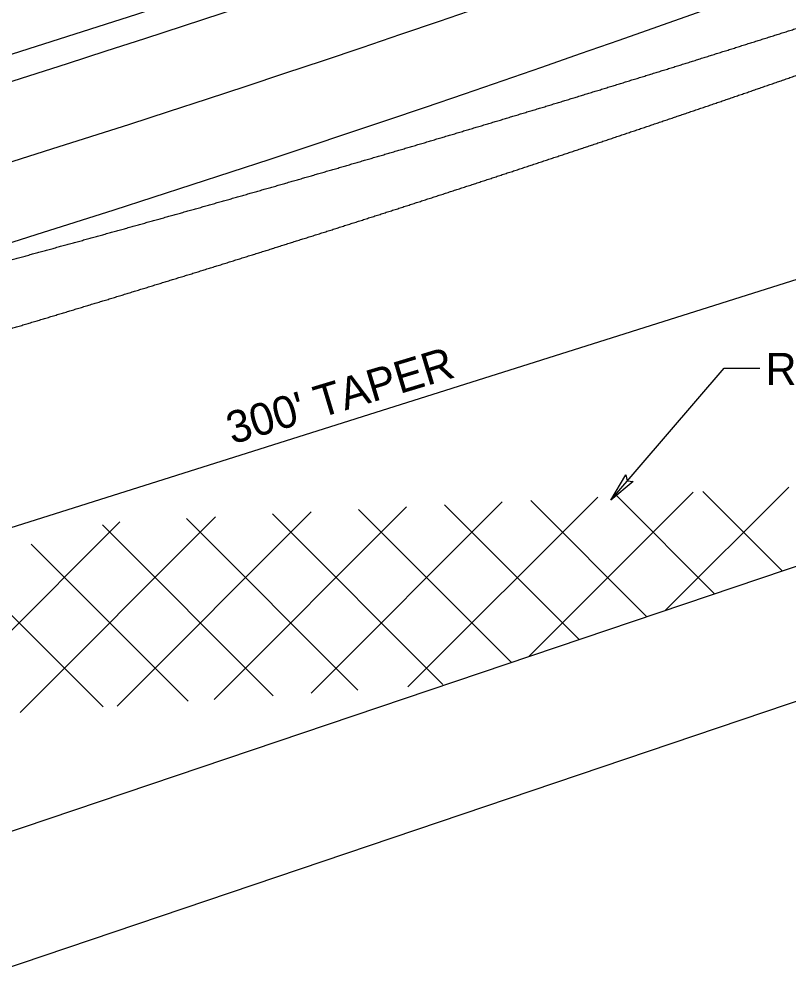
# Model space of a CAD drawing. Extents: x 2389694 to 2405615, y 546931 to 573532.
# Drawn here: x 2391223.2 to 2391343.4, y 552548.9 to 552698.7 of the extents above; entities that cross this region are included whole.
import ezdxf

# ---------------------------------------------------------------- set-up
doc = ezdxf.new("R2010")
doc.units = 0
for name, color, linetype in [('Prop Cable Guiderail Double Face', 7, 'Continuous'), ('Prop Dimension', 7, 'Continuous'), ('Prop Dimension Text', 7, 'Continuous'), ('Prop EOT', 7, 'Continuous'), ('Prop Hatching', 7, 'Continuous'), ('Prop Horizontal Alignment', 7, 'Continuous'), ('Prop Lane Lines', 7, 'Continuous')]:
    doc.layers.add(name, color=color, linetype=linetype)

msp = doc.modelspace()

# ---------------------------------------------------------------- linework, layer by layer
at = {"layer": 'Prop Cable Guiderail Double Face'}
msp.add_arc((2390350.01, 555442.22), 2869, 286.11768, 302.22693, dxfattribs=at)
at = {"layer": 'Prop Dimension'}
msp.add_line((2391170.44, 552603.05), (2391465.91, 552696.44), dxfattribs=at)
msp.add_lwpolyline([(2391315.6, 552623.6), (2391333.28, 552644.22), (2391338.86, 552644.22)], dxfattribs=at)
msp.add_lwpolyline([(2391319.11, 552626.52), (2391315.6, 552623.6), (2391317.94, 552627.56), (2391318.17, 552626.6)], close=True, dxfattribs=at)
at = {"layer": 'Prop EOT'}
for p, q in [((2391360.43, 552618.64), (2391182.02, 552558.36)), ((2391366.83, 552599.69), (2391201.33, 552543.78))]:
    msp.add_line(p, q, dxfattribs=at)
for radius in [2884, 2888]:
    msp.add_arc((2390350.01, 555442.22), radius, 286.11768, 302.22693, dxfattribs=at)
for points in [[(2391334.89, 552694.18), (2391335.67, 552694.43), (2391336.46, 552694.68), (2391337.25, 552694.93), (2391338.04, 552695.17), (2391338.83, 552695.42), (2391339.61, 552695.67), (2391340.41, 552695.93), (2391341.2, 552696.17), (2391341.98, 552696.42), (2391342.77, 552696.67), (2391343.56, 552696.92), (2391344.35, 552697.18), (2391345.13, 552697.43), (2391345.92, 552697.68), (2391346.71, 552697.93), (2391347.49, 552698.18), (2391348.28, 552698.43), (2391349.07, 552698.68), (2391349.86, 552698.94), (2391350.65, 552699.19), (2391351.44, 552699.44), (2391352.22, 552699.7), (2391353.01, 552699.95), (2391353.8, 552700.2), (2391354.58, 552700.46), (2391355.37, 552700.71), (2391356.16, 552700.96), (2391356.94, 552701.22), (2391357.73, 552701.47), (2391358.51, 552701.73), (2391359.31, 552701.98), (2391360.1, 552702.24), (2391360.88, 552702.5), (2391361.67, 552702.75), (2391362.45, 552703.01), (2391363.24, 552703.26), (2391364.02, 552703.52), (2391364.81, 552703.78), (2391365.6, 552704.03), (2391366.38, 552704.29), (2391367.17, 552704.55), (2391367.95, 552704.8), (2391368.74, 552705.06), (2391369.53, 552705.32), (2391370.32, 552705.58), (2391371.1, 552705.84), (2391371.89, 552706.1), (2391372.67, 552706.35), (2391373.46, 552706.61), (2391374.24, 552706.87), (2391375.03, 552707.13), (2391375.81, 552707.39), (2391376.59, 552707.65), (2391377.38, 552707.91), (2391378.16, 552708.17), (2391378.96, 552708.44), (2391379.74, 552708.7), (2391380.53, 552708.96), (2391381.31, 552709.22), (2391382.09, 552709.48), (2391382.88, 552709.74), (2391383.66, 552710), (2391384.45, 552710.27), (2391385.23, 552710.53), (2391386.01, 552710.79), (2391386.8, 552711.05), (2391387.58, 552711.32), (2391388.37, 552711.58), (2391389.16, 552711.85), (2391389.94, 552712.11), (2391390.72, 552712.37), (2391391.51, 552712.64), (2391392.29, 552712.9), (2391393.07, 552713.17)], [(2391337.32, 552687.4), (2391338.1, 552687.67), (2391338.88, 552687.94), (2391339.66, 552688.21), (2391340.45, 552688.48), (2391341.23, 552688.75), (2391342.01, 552689.02), (2391342.8, 552689.29), (2391343.58, 552689.57), (2391344.37, 552689.84), (2391345.15, 552690.11), (2391345.93, 552690.38), (2391346.71, 552690.65), (2391347.49, 552690.92), (2391348.27, 552691.19), (2391349.06, 552691.47), (2391349.84, 552691.74), (2391350.62, 552692.01), (2391351.4, 552692.28), (2391352.19, 552692.56), (2391352.97, 552692.83), (2391353.75, 552693.11), (2391354.53, 552693.38), (2391355.31, 552693.65), (2391356.09, 552693.93), (2391356.87, 552694.2), (2391357.66, 552694.48), (2391358.44, 552694.75), (2391359.22, 552695.03), (2391360, 552695.3), (2391360.78, 552695.58), (2391361.57, 552695.86), (2391362.35, 552696.13), (2391363.13, 552696.41), (2391363.91, 552696.69), (2391364.69, 552696.96), (2391365.47, 552697.24), (2391366.25, 552697.52), (2391367.03, 552697.79), (2391367.81, 552698.07), (2391368.59, 552698.35), (2391369.37, 552698.63), (2391370.14, 552698.91), (2391370.92, 552699.18), (2391371.71, 552699.47), (2391372.49, 552699.74), (2391373.27, 552700.02), (2391374.05, 552700.3), (2391374.83, 552700.58), (2391375.61, 552700.86), (2391376.39, 552701.14), (2391377.17, 552701.42), (2391377.94, 552701.7), (2391378.72, 552701.98), (2391379.5, 552702.26), (2391380.28, 552702.55), (2391381.07, 552702.83), (2391381.85, 552703.11), (2391382.62, 552703.39), (2391383.4, 552703.68), (2391384.18, 552703.96), (2391384.96, 552704.24), (2391385.74, 552704.52), (2391386.51, 552704.81), (2391387.29, 552705.09), (2391388.07, 552705.37), (2391388.85, 552705.66), (2391389.62, 552705.94), (2391390.41, 552706.23), (2391391.19, 552706.51), (2391391.97, 552706.8), (2391392.74, 552707.08), (2391393.52, 552707.36), (2391394.3, 552707.65), (2391395.07, 552707.93)], [(2391276.36, 552676.43), (2391277.15, 552676.67), (2391277.95, 552676.9), (2391278.74, 552677.13), (2391279.53, 552677.36), (2391280.32, 552677.59), (2391281.11, 552677.83), (2391281.92, 552678.06), (2391282.71, 552678.29), (2391283.5, 552678.53), (2391284.29, 552678.76), (2391285.08, 552678.99), (2391285.88, 552679.23), (2391286.67, 552679.46), (2391287.46, 552679.7), (2391288.25, 552679.93), (2391289.04, 552680.17), (2391289.83, 552680.4), (2391290.62, 552680.64), (2391291.42, 552680.87), (2391292.22, 552681.11), (2391293.01, 552681.35), (2391293.8, 552681.58), (2391294.59, 552681.82), (2391295.38, 552682.05), (2391296.17, 552682.29), (2391296.96, 552682.53), (2391297.75, 552682.77), (2391298.54, 552683), (2391299.33, 552683.24), (2391300.12, 552683.48), (2391300.92, 552683.72), (2391301.71, 552683.96), (2391302.5, 552684.2), (2391303.29, 552684.43), (2391304.08, 552684.67), (2391304.88, 552684.91), (2391305.67, 552685.15), (2391306.46, 552685.39), (2391307.25, 552685.63), (2391308.04, 552685.87), (2391308.83, 552686.11), (2391309.62, 552686.35), (2391310.4, 552686.59), (2391311.2, 552686.84), (2391311.99, 552687.08), (2391312.78, 552687.32), (2391313.57, 552687.56), (2391314.36, 552687.8), (2391315.15, 552688.05), (2391315.94, 552688.29), (2391316.73, 552688.53), (2391317.52, 552688.77), (2391318.31, 552689.02), (2391319.1, 552689.26), (2391319.89, 552689.5), (2391320.69, 552689.75), (2391321.47, 552690), (2391322.26, 552690.24), (2391323.05, 552690.48), (2391323.84, 552690.73), (2391324.63, 552690.97), (2391325.42, 552691.22), (2391326.21, 552691.46), (2391327, 552691.71), (2391327.78, 552691.95), (2391328.57, 552692.2), (2391329.36, 552692.45), (2391330.16, 552692.7), (2391330.95, 552692.94), (2391331.73, 552693.19), (2391332.52, 552693.44), (2391333.31, 552693.69), (2391334.1, 552693.93), (2391334.89, 552694.18)], [(2391279.16, 552668.09), (2391279.94, 552668.34), (2391280.73, 552668.6), (2391281.52, 552668.85), (2391282.31, 552669.1), (2391283.1, 552669.36), (2391283.88, 552669.61), (2391284.68, 552669.87), (2391285.47, 552670.12), (2391286.25, 552670.37), (2391287.04, 552670.63), (2391287.83, 552670.88), (2391288.61, 552671.14), (2391289.4, 552671.39), (2391290.19, 552671.65), (2391290.98, 552671.91), (2391291.76, 552672.16), (2391292.55, 552672.42), (2391293.33, 552672.67), (2391294.13, 552672.93), (2391294.92, 552673.19), (2391295.7, 552673.45), (2391296.49, 552673.7), (2391297.28, 552673.96), (2391298.06, 552674.22), (2391298.85, 552674.48), (2391299.63, 552674.74), (2391300.42, 552674.99), (2391301.21, 552675.25), (2391301.99, 552675.51), (2391302.78, 552675.77), (2391303.57, 552676.03), (2391304.36, 552676.29), (2391305.14, 552676.55), (2391305.93, 552676.81), (2391306.71, 552677.07), (2391307.5, 552677.33), (2391308.29, 552677.59), (2391309.07, 552677.85), (2391309.86, 552678.12), (2391310.64, 552678.38), (2391311.43, 552678.64), (2391312.21, 552678.9), (2391313, 552679.16), (2391313.79, 552679.43), (2391314.57, 552679.69), (2391315.36, 552679.95), (2391316.14, 552680.22), (2391316.93, 552680.48), (2391317.71, 552680.74), (2391318.5, 552681.01), (2391319.28, 552681.27), (2391320.06, 552681.53), (2391320.85, 552681.8), (2391321.63, 552682.06), (2391322.42, 552682.33), (2391323.21, 552682.59), (2391323.99, 552682.86), (2391324.78, 552683.12), (2391325.56, 552683.39), (2391326.34, 552683.66), (2391327.13, 552683.92), (2391327.91, 552684.19), (2391328.69, 552684.45), (2391329.48, 552684.72), (2391330.26, 552684.99), (2391331.04, 552685.25), (2391331.83, 552685.52), (2391332.62, 552685.79), (2391333.4, 552686.06), (2391334.19, 552686.33), (2391334.97, 552686.6), (2391335.75, 552686.87), (2391336.53, 552687.13), (2391337.32, 552687.4)], [(2391217.53, 552659.93), (2391218.32, 552660.15), (2391219.12, 552660.36), (2391219.92, 552660.58), (2391220.71, 552660.79), (2391221.51, 552661.01), (2391222.3, 552661.22), (2391223.11, 552661.44), (2391223.91, 552661.66), (2391224.7, 552661.87), (2391225.5, 552662.09), (2391226.29, 552662.31), (2391227.09, 552662.52), (2391227.88, 552662.74), (2391228.68, 552662.96), (2391229.47, 552663.18), (2391230.27, 552663.39), (2391231.07, 552663.61), (2391231.86, 552663.83), (2391232.67, 552664.05), (2391233.46, 552664.27), (2391234.26, 552664.49), (2391235.05, 552664.71), (2391235.85, 552664.93), (2391236.64, 552665.15), (2391237.44, 552665.37), (2391238.23, 552665.59), (2391239.03, 552665.81), (2391239.82, 552666.03), (2391240.62, 552666.25), (2391241.41, 552666.47), (2391242.21, 552666.7), (2391243.01, 552666.92), (2391243.8, 552667.14), (2391244.6, 552667.36), (2391245.39, 552667.58), (2391246.19, 552667.81), (2391246.98, 552668.03), (2391247.78, 552668.25), (2391248.57, 552668.47), (2391249.36, 552668.7), (2391250.16, 552668.92), (2391250.95, 552669.14), (2391251.75, 552669.37), (2391252.55, 552669.6), (2391253.34, 552669.82), (2391254.14, 552670.05), (2391254.93, 552670.27), (2391255.73, 552670.5), (2391256.52, 552670.72), (2391257.31, 552670.95), (2391258.11, 552671.17), (2391258.9, 552671.4), (2391259.69, 552671.62), (2391260.49, 552671.85), (2391261.28, 552672.08), (2391262.08, 552672.31), (2391262.88, 552672.53), (2391263.67, 552672.76), (2391264.46, 552672.99), (2391265.26, 552673.22), (2391266.05, 552673.45), (2391266.84, 552673.67), (2391267.63, 552673.9), (2391268.43, 552674.13), (2391269.22, 552674.36), (2391270.01, 552674.59), (2391270.81, 552674.82), (2391271.61, 552675.05), (2391272.4, 552675.28), (2391273.19, 552675.51), (2391273.99, 552675.74), (2391274.78, 552675.97), (2391275.57, 552676.2), (2391276.36, 552676.43)], [(2391220.62, 552650.01), (2391221.42, 552650.24), (2391222.21, 552650.48), (2391223, 552650.71), (2391223.79, 552650.95), (2391224.58, 552651.19), (2391225.38, 552651.42), (2391226.18, 552651.66), (2391226.97, 552651.9), (2391227.76, 552652.14), (2391228.56, 552652.38), (2391229.35, 552652.62), (2391230.14, 552652.85), (2391230.93, 552653.09), (2391231.72, 552653.33), (2391232.51, 552653.57), (2391233.31, 552653.81), (2391234.1, 552654.05), (2391234.89, 552654.29), (2391235.69, 552654.53), (2391236.48, 552654.77), (2391237.27, 552655.01), (2391238.06, 552655.25), (2391238.86, 552655.49), (2391239.65, 552655.74), (2391240.44, 552655.98), (2391241.23, 552656.22), (2391242.02, 552656.46), (2391242.81, 552656.7), (2391243.6, 552656.94), (2391244.39, 552657.19), (2391245.19, 552657.43), (2391245.98, 552657.68), (2391246.77, 552657.92), (2391247.56, 552658.16), (2391248.35, 552658.41), (2391249.15, 552658.65), (2391249.94, 552658.89), (2391250.73, 552659.14), (2391251.52, 552659.38), (2391252.31, 552659.63), (2391253.1, 552659.87), (2391253.89, 552660.12), (2391254.68, 552660.36), (2391255.48, 552660.61), (2391256.26, 552660.86), (2391257.05, 552661.1), (2391257.84, 552661.35), (2391258.63, 552661.6), (2391259.42, 552661.84), (2391260.21, 552662.09), (2391261, 552662.34), (2391261.79, 552662.58), (2391262.58, 552662.83), (2391263.37, 552663.08), (2391264.16, 552663.33), (2391264.96, 552663.58), (2391265.75, 552663.83), (2391266.53, 552664.08), (2391267.32, 552664.33), (2391268.11, 552664.57), (2391268.9, 552664.82), (2391269.69, 552665.07), (2391270.48, 552665.32), (2391271.27, 552665.57), (2391272.06, 552665.82), (2391272.84, 552666.07), (2391273.63, 552666.33), (2391274.43, 552666.58), (2391275.22, 552666.83), (2391276.01, 552667.08), (2391276.79, 552667.33), (2391277.58, 552667.59), (2391278.37, 552667.84), (2391279.16, 552668.09)]]:
    msp.add_spline(points, degree=3, dxfattribs=at)
at = {"layer": 'Prop Hatching'}
for p, q in [((2391302.75, 552599.15), (2391328.47, 552624.87)), ((2391324.1, 552606.36), (2391343.39, 552625.65)), ((2391342.37, 552612.54), (2391329.96, 552624.95)), ((2391268.78, 552593.47), (2391298.63, 552623.31)), ((2391283.92, 552594.47), (2391313.55, 552624.09)), ((2391310.66, 552601.82), (2391289.64, 552622.85)), ((2391321.23, 552605.39), (2391303.08, 552623.55)), ((2391331.8, 552608.97), (2391316.52, 552624.25)), ((2391238.49, 552591.46), (2391268.79, 552621.76)), ((2391253.64, 552592.46), (2391283.71, 552622.54)), ((2391289.37, 552594.83), (2391262.76, 552621.44)), ((2391300.09, 552598.25), (2391276.2, 552622.14)), ((2391174.28, 552555.53), (2391238.94, 552620.2)), ((2391223.35, 552590.46), (2391253.87, 552620.98)), ((2391276.11, 552593.95), (2391249.32, 552620.74)), ((2391262.84, 552593.07), (2391236.19, 552619.73)), ((2391249.58, 552592.2), (2391225.06, 552616.71)), ((2391236.31, 552591.32), (2391213.93, 552613.7))]:
    msp.add_line(p, q, dxfattribs=at)
at = {"layer": 'Prop Horizontal Alignment'}
msp.add_arc((2390350.01, 555442.22), 2865, 286.11768, 302.22693, dxfattribs=at)
at = {"layer": 'Prop Lane Lines'}
for radius in [2900, 2912]:
    msp.add_arc((2390350.01, 555442.22), radius, 286.11768, 302.22693, dxfattribs=at)

# ---------------------------------------------------------------- texts
at = {"layer": 'Prop Dimension Text'}
msp.add_text("300' TAPER", height=5, rotation=16.7737, dxfattribs=at).set_placement((2391256.48, 552632.28))
msp.add_text('REMOVE PAVEMENT', height=5, dxfattribs=at).set_placement((2391339.77, 552641.58))

doc.saveas('drawing.dxf')
